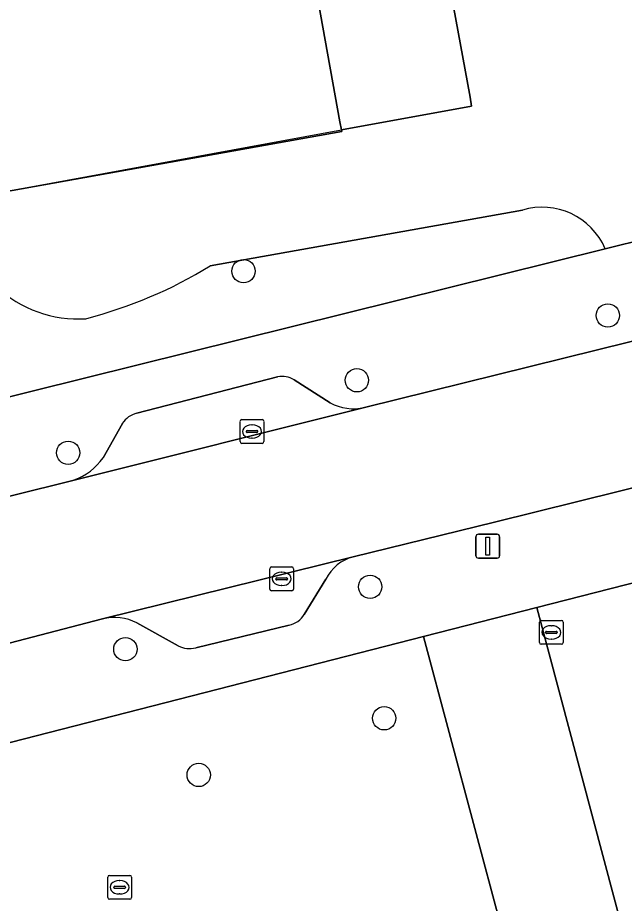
# Model space of a CAD drawing. Extents: x 157793 to 159380, y 380877 to 382313.
# Drawn here: x 158574.93 to 158600.35, y 381260.34 to 381297.48 of the extents above; entities that cross this region are included whole.
import ezdxf

# ---------------------------------------------------------------- set-up
doc = ezdxf.new("R2010")
doc.units = 0
for name, color, linetype in [('IMGEO_Boom', 7, 'Continuous'), ('IMGEO_Erf', 7, 'Continuous'), ('IMGEO_Groenvoorziening', 7, 'Continuous'), ('IMGEO_Kolk', 7, 'Continuous'), ('IMGEO_Lichtmast', 7, 'Continuous'), ('IMGEO_Pand_overbouw', 7, 'Continuous'), ('IMGEO_Parkeervlak_open', 7, 'Continuous'), ('IMGEO_Rijbaan_lokaal_gesloten', 7, 'Continuous'), ('IMGEO_Rijbaan_lokaal_open', 7, 'Continuous'), ('IMGEO_Rioolput', 7, 'Continuous'), ('IMGEO_Voetpad_open', 7, 'Continuous')]:
    doc.layers.add(name, color=color, linetype=linetype)

msp = doc.modelspace()

# ---------------------------------------------------------------- linework, layer by layer
at = {"layer": 'IMGEO_Boom'}
for centre in [(158584.396, 381286.853), (158599.665, 381284.994), (158589.147, 381282.275), (158577.046, 381279.235), (158589.702, 381273.613), (158579.443, 381270.995), (158590.291, 381268.096), (158582.517, 381265.72)]:
    msp.add_circle(centre, 0.489, dxfattribs=at)
at = {"layer": 'IMGEO_Erf'}
for points in [[(158572.422, 381289.836), (158588.51, 381292.709), (158588.499, 381292.774), (158588.436, 381293.118), (158587.62, 381297.633)], [(158596.081, 381289.412), (158582.998, 381287.07)], [(158537.268, 381272.476), (158542.795, 381273.686), (158599.553, 381287.79)]]:
    msp.add_lwpolyline(points, dxfattribs=at)
for centre, radius, start, end in [((158577.467, 381289.893), 5.045, 180.6497, 273.6039), ((158596.912, 381286.663), 2.871, 23.1014, 106.8178), ((158572.964, 381303.471), 19.227, 284.5189, 301.4586)]:
    msp.add_arc(centre, radius, start, end, dxfattribs=at)
at = {"layer": 'IMGEO_Groenvoorziening'}
msp.add_lwpolyline([(158559.991, 381250.441), (158595.165, 381259.444), (158591.941, 381271.524), (158559.462, 381263.2), (158559.097, 381263), (158556.125, 381256.737), (158557.366, 381251.936)], dxfattribs=at)
at = {"layer": 'IMGEO_Kolk'}
for p, q in [((158584.25, 381279.701), (158584.25, 381280.553)), ((158584.325, 381280.627), (158585.177, 381280.627)), ((158585.251, 381280.553), (158585.251, 381279.701)), ((158584.509, 381280.121), (158584.509, 381280.133)), ((158584.552, 381280.17), (158584.95, 381280.17)), ((158584.738, 381280.407), (158584.763, 381280.407)), ((158584.993, 381280.133), (158584.993, 381280.121)), ((158584.947, 381280.084), (158584.549, 381280.084)), ((158584.761, 381279.847), (158584.736, 381279.847)), ((158585.177, 381279.627), (158584.325, 381279.627)), ((158585.494, 381273.519), (158585.494, 381274.371)), ((158585.569, 381274.445), (158586.421, 381274.445)), ((158585.982, 381274.225), (158586.007, 381274.225)), ((158586.495, 381274.371), (158586.495, 381273.519)), ((158585.753, 381273.939), (158585.753, 381273.951)), ((158586.191, 381273.902), (158585.793, 381273.902)), ((158585.796, 381273.988), (158586.194, 381273.988)), ((158586.237, 381273.951), (158586.237, 381273.939)), ((158586.421, 381273.445), (158585.569, 381273.445)), ((158586.005, 381273.665), (158585.98, 381273.665)), ((158596.797, 381271.275), (158596.797, 381272.127)), ((158596.872, 381272.201), (158597.724, 381272.201)), ((158597.285, 381271.981), (158597.31, 381271.981)), ((158597.798, 381272.127), (158597.798, 381271.275)), ((158597.056, 381271.695), (158597.056, 381271.707)), ((158597.494, 381271.658), (158597.096, 381271.658)), ((158597.099, 381271.744), (158597.497, 381271.744)), ((158597.54, 381271.707), (158597.54, 381271.695)), ((158597.724, 381271.201), (158596.872, 381271.201)), ((158597.308, 381271.421), (158597.283, 381271.421))]:
    msp.add_line(p, q, dxfattribs=at)
for points in [[(158584.25, 381279.701), (158584.25, 381280.553)], [(158584.325, 381280.627), (158585.177, 381280.627)], [(158585.251, 381280.553), (158585.251, 381279.701)], [(158585.177, 381279.627), (158584.325, 381279.627)], [(158585.494, 381273.519), (158585.494, 381274.371)], [(158585.569, 381274.445), (158586.421, 381274.445)], [(158586.495, 381274.371), (158586.495, 381273.519)], [(158586.421, 381273.445), (158585.569, 381273.445)], [(158596.797, 381271.275), (158596.797, 381272.127)], [(158596.872, 381272.201), (158597.724, 381272.201)], [(158597.798, 381272.127), (158597.798, 381271.275)], [(158597.724, 381271.201), (158596.872, 381271.201)]]:
    msp.add_lwpolyline(points, dxfattribs=at)
for centre, radius, start, end in [((158584.327, 381280.551), 0.0765, 91.552, 178.448), ((158584.327, 381280.551), 0.0765, 91.552, 178.448), ((158585.175, 381280.551), 0.0765, 1.552, 88.448), ((158585.175, 381280.551), 0.0765, 1.552, 88.448), ((158584.549, 381280.13), 0.0403, 85.8775, 175.7526), ((158584.546, 381280.12), 0.0366, 178.938, 274.7102), ((158584.95, 381280.127), 0.043, 264.8664, 352.4533), ((158584.954, 381280.132), 0.0386, 1.7309, 96.639), ((158584.327, 381279.703), 0.0765, 181.552, 268.448), ((158584.327, 381279.703), 0.0765, 181.552, 268.448), ((158585.175, 381279.703), 0.0765, 271.552, 358.448), ((158585.175, 381279.703), 0.0765, 271.552, 358.448), ((158585.571, 381274.369), 0.0765, 91.552, 178.448), ((158585.571, 381274.369), 0.0765, 91.552, 178.448), ((158586.419, 381274.369), 0.0765, 1.552, 88.448), ((158586.419, 381274.369), 0.0765, 1.552, 88.448), ((158585.793, 381273.948), 0.0403, 85.8775, 175.7526), ((158585.79, 381273.938), 0.0366, 178.938, 274.7102), ((158586.194, 381273.945), 0.043, 264.8664, 352.4533), ((158586.198, 381273.95), 0.0386, 1.7309, 96.639), ((158585.571, 381273.521), 0.0765, 181.552, 268.448), ((158585.571, 381273.521), 0.0765, 181.552, 268.448), ((158586.419, 381273.521), 0.0765, 271.552, 358.448), ((158586.419, 381273.521), 0.0765, 271.552, 358.448), ((158596.874, 381272.125), 0.0765, 91.552, 178.448), ((158596.874, 381272.125), 0.0765, 91.552, 178.448), ((158597.722, 381272.125), 0.0765, 1.552, 88.448), ((158597.722, 381272.125), 0.0765, 1.552, 88.448), ((158597.096, 381271.704), 0.0403, 85.8775, 175.7526), ((158597.093, 381271.694), 0.0366, 178.938, 274.7102), ((158597.497, 381271.701), 0.043, 264.8664, 352.4533), ((158597.501, 381271.706), 0.0386, 1.7309, 96.639), ((158596.874, 381271.277), 0.0765, 181.552, 268.448), ((158596.874, 381271.277), 0.0765, 181.552, 268.448), ((158597.722, 381271.277), 0.0765, 271.552, 358.448), ((158597.722, 381271.277), 0.0765, 271.552, 358.448)]:
    msp.add_arc(centre, radius, start, end, dxfattribs=at)
for centre, major_axis, ratio, start_param, end_param in [((158584.737, 381280.127), (-0.387, 0.002), 0.722429, 4.712389, 7.853982), ((158584.762, 381280.127), (-0.39, 0.002), 0.717154, 1.570796, 4.712389), ((158585.981, 381273.945), (-0.387, 0.002), 0.722429, 4.712389, 7.853982), ((158586.006, 381273.945), (-0.39, 0.002), 0.717154, 1.570796, 4.712389), ((158597.284, 381271.701), (-0.387, 0.002), 0.722429, 4.712389, 7.853982), ((158597.309, 381271.701), (-0.39, 0.002), 0.717154, 1.570796, 4.712389)]:
    msp.add_ellipse(centre, major_axis=major_axis, ratio=ratio, start_param=start_param, end_param=end_param, dxfattribs=at)
at = {"layer": 'IMGEO_Lichtmast'}
for p, q in [((158594.137, 381274.915), (158594.137, 381275.715)), ((158594.137, 381275.715), (158594.137, 381274.915)), ((158594.237, 381275.815), (158595.027, 381275.815)), ((158595.027, 381275.815), (158594.237, 381275.815)), ((158595.127, 381275.715), (158595.127, 381274.915)), ((158595.127, 381274.915), (158595.127, 381275.715)), ((158595.027, 381274.815), (158594.237, 381274.815)), ((158594.237, 381274.815), (158595.027, 381274.815))]:
    msp.add_line(p, q, dxfattribs=at)
msp.add_lwpolyline([(158594.557, 381275.69), (158594.707, 381275.69), (158594.707, 381274.94), (158594.557, 381274.94), (158594.557, 381275.69)], dxfattribs=at)
for centre, start, end in [((158594.237, 381275.715), 90, 180), ((158594.237, 381275.715), 90, 180), ((158595.027, 381275.715), 0, 90), ((158595.027, 381275.715), 360, 90), ((158594.237, 381274.915), 180, 270), ((158594.237, 381274.915), 180, 270), ((158595.027, 381274.915), 270, 0), ((158595.027, 381274.915), 270, 0)]:
    msp.add_arc(centre, 0.1, start, end, dxfattribs=at)
at = {"layer": 'IMGEO_Pand_overbouw'}
msp.add_lwpolyline([(158582.739, 381324.624), (158574.342, 381323.085), (158578.143, 381302.038), (158570.477, 381300.622), (158572.422, 381289.836), (158588.499, 381292.774), (158588.436, 381293.118), (158587.62, 381297.633), (158587.537, 381298.089), (158586.551, 381303.547)], close=True, dxfattribs=at)
at = {"layer": 'IMGEO_Parkeervlak_open'}
for points in [[(158585.822, 381282.413), (158579.926, 381280.896)], [(158588.023, 381281.333), (158586.519, 381282.292)], [(158577.301, 381278.092), (158589.462, 381281.136)], [(158579.316, 381280.461), (158578.509, 381279.023)], [(158588.997, 381274.872), (158578.484, 381272.266)], [(158586.938, 381272.456), (158587.84, 381273.937)], [(158579.926, 381272.098), (158581.662, 381271.133)], [(158582.393, 381271.058), (158586.311, 381272.007)]]:
    msp.add_lwpolyline(points, dxfattribs=at)
msp.add_lwpolyline([(158591.941, 381271.524), (158595.165, 381259.444), (158597.688, 381250), (158599.694, 381242.451), (158604.549, 381223.603), (158607.018, 381224.243), (158605.839, 381228.792), (158608.211, 381229.407), (158602.738, 381250), (158596.695, 381272.743)], close=True, dxfattribs=at)
for centre, radius, start, end in [((158586.02, 381281.486), 0.948, 58.2397, 102.0634), ((158588.993, 381283.063), 1.983, 240.7241, 283.6852), ((158580.177, 381279.898), 1.029, 104.1412, 146.8452), ((158576.389, 381280.525), 2.598, 290.5557, 324.6869), ((158589.465, 381273.11), 1.823, 104.8691, 153.016), ((158578.978, 381270.232), 2.094, 63.0674, 103.6421), ((158586.133, 381272.918), 0.928, 281.0472, 330.1663), ((158582.13, 381272.099), 1.074, 244.1297, 284.1543)]:
    msp.add_arc(centre, radius, start, end, dxfattribs=at)
at = {"layer": 'IMGEO_Rijbaan_lokaal_gesloten'}
for points in [[(158593.082, 381298.566), (158593.01, 381298.995), (158587.537, 381298.089), (158587.62, 381297.633), (158588.436, 381293.118), (158588.499, 381292.774), (158593.955, 381293.774), (158593.891, 381294.153)], [(158594.916, 381276.32), (158603.643, 381278.485), (158610.86, 381280.329), (158609.469, 381286.151), (158607.008, 381285.513), (158600.58, 381283.887), (158589.462, 381281.136), (158577.301, 381278.092), (158564.14, 381274.813), (158563.943, 381274.765), (158552.586, 381271.97), (158552.313, 381271.904), (158551.766, 381271.777), (158541.694, 381269.437), (158543.185, 381263.353), (158543.54, 381263.466), (158552.613, 381265.784), (158574.577, 381271.247), (158578.484, 381272.266), (158588.997, 381274.872)]]:
    msp.add_lwpolyline(points, close=True, dxfattribs=at)
at = {"layer": 'IMGEO_Rijbaan_lokaal_open'}
for points in [[(158601.706, 381306.331), (158586.551, 381303.547), (158587.537, 381298.089), (158593.01, 381298.995), (158593.082, 381298.566), (158593.891, 381294.153), (158593.955, 381293.774), (158588.499, 381292.774), (158588.51, 381292.709), (158572.422, 381289.836)], [(158599.553, 381287.79), (158604.953, 381289.132), (158601.706, 381306.331)], [(158582.998, 381287.07), (158596.081, 381289.412)], [(158609.049, 381250), (158602.868, 381274.325), (158596.695, 381272.743), (158602.738, 381250), (158608.211, 381229.407), (158605.839, 381228.792), (158607.018, 381224.243), (158604.549, 381223.603), (158605.286, 381220.757)]]:
    msp.add_lwpolyline(points, dxfattribs=at)
for centre, radius, start, end in [((158577.467, 381289.893), 5.045, 180.6497, 273.6039), ((158596.912, 381286.663), 2.871, 23.1014, 106.8178), ((158572.964, 381303.471), 19.227, 284.5189, 301.4586)]:
    msp.add_arc(centre, radius, start, end, dxfattribs=at)
at = {"layer": 'IMGEO_Rioolput'}
for p, q in [((158578.702, 381260.581), (158578.702, 381261.433)), ((158578.777, 381261.507), (158579.629, 381261.507)), ((158579.19, 381261.287), (158579.215, 381261.287)), ((158579.703, 381261.433), (158579.703, 381260.581)), ((158578.961, 381261.001), (158578.961, 381261.013)), ((158579.399, 381260.964), (158579.001, 381260.964)), ((158579.004, 381261.05), (158579.402, 381261.05)), ((158579.445, 381261.013), (158579.445, 381261.001)), ((158579.629, 381260.507), (158578.777, 381260.507)), ((158579.213, 381260.727), (158579.188, 381260.727))]:
    msp.add_line(p, q, dxfattribs=at)
for points in [[(158578.702, 381260.581), (158578.702, 381261.433)], [(158578.777, 381261.507), (158579.629, 381261.507)], [(158579.703, 381261.433), (158579.703, 381260.581)], [(158579.629, 381260.507), (158578.777, 381260.507)]]:
    msp.add_lwpolyline(points, dxfattribs=at)
for centre, radius, start, end in [((158578.779, 381261.431), 0.0765, 91.552, 178.448), ((158578.779, 381261.431), 0.0765, 91.552, 178.448), ((158579.627, 381261.431), 0.0765, 1.552, 88.448), ((158579.627, 381261.431), 0.0765, 1.552, 88.448), ((158579.001, 381261.01), 0.0403, 85.8775, 175.7526), ((158578.998, 381261), 0.0366, 178.938, 274.7102), ((158579.402, 381261.007), 0.043, 264.8664, 352.4533), ((158579.406, 381261.012), 0.0386, 1.7309, 96.639), ((158578.779, 381260.583), 0.0765, 181.552, 268.448), ((158578.779, 381260.583), 0.0765, 181.552, 268.448), ((158579.627, 381260.583), 0.0765, 271.552, 358.448), ((158579.627, 381260.583), 0.0765, 271.552, 358.448)]:
    msp.add_arc(centre, radius, start, end, dxfattribs=at)
for centre, major_axis, ratio, start_param, end_param in [((158579.189, 381261.007), (-0.387, 0.002), 0.722429, 4.712389, 7.853982), ((158579.214, 381261.007), (-0.39, 0.002), 0.717154, 1.570796, 4.712389)]:
    msp.add_ellipse(centre, major_axis=major_axis, ratio=ratio, start_param=start_param, end_param=end_param, dxfattribs=at)
at = {"layer": 'IMGEO_Voetpad_open'}
for points in [[(158616.359, 381291.966), (158604.953, 381289.132), (158599.553, 381287.79), (158542.795, 381273.686), (158537.268, 381272.476)], [(158589.462, 381281.136), (158600.58, 381283.887), (158607.008, 381285.513), (158609.469, 381286.151), (158612.332, 381286.888), (158613, 381287.072)], [(158579.926, 381280.896), (158585.822, 381282.413)], [(158586.519, 381282.292), (158588.023, 381281.333)], [(158611.848, 381280.561), (158610.86, 381280.329), (158603.643, 381278.485), (158594.916, 381276.32), (158588.997, 381274.872)], [(158578.509, 381279.023), (158579.316, 381280.461)], [(158591.941, 381271.524), (158596.695, 381272.743), (158602.868, 381274.325), (158607.76, 381275.579), (158608.885, 381275.867), (158610.805, 381276.359), (158617.91, 381278.18), (158618.492, 381278.33), (158619.13, 381278.493)], [(158563.943, 381274.765), (158564.14, 381274.813), (158577.301, 381278.092)], [(158587.84, 381273.937), (158586.938, 381272.456)], [(158578.484, 381272.266), (158574.577, 381271.247)], [(158581.662, 381271.133), (158579.926, 381272.098)], [(158586.311, 381272.007), (158582.393, 381271.058)], [(158536.801, 381258.013), (158541.647, 381259.105), (158550.42, 381261.024), (158554.773, 381261.965), (158559.097, 381263), (158559.462, 381263.2), (158591.941, 381271.524)]]:
    msp.add_lwpolyline(points, dxfattribs=at)
for centre, radius, start, end in [((158586.02, 381281.486), 0.948, 58.2397, 102.0634), ((158588.993, 381283.063), 1.983, 240.7241, 283.6852), ((158580.177, 381279.898), 1.029, 104.1412, 146.8452), ((158576.389, 381280.525), 2.598, 290.5557, 324.6869), ((158589.465, 381273.11), 1.823, 104.8691, 153.016), ((158578.978, 381270.232), 2.094, 63.0674, 103.6421), ((158586.133, 381272.918), 0.928, 281.0472, 330.1663), ((158582.13, 381272.099), 1.074, 244.1297, 284.1543)]:
    msp.add_arc(centre, radius, start, end, dxfattribs=at)

doc.saveas('drawing.dxf')
